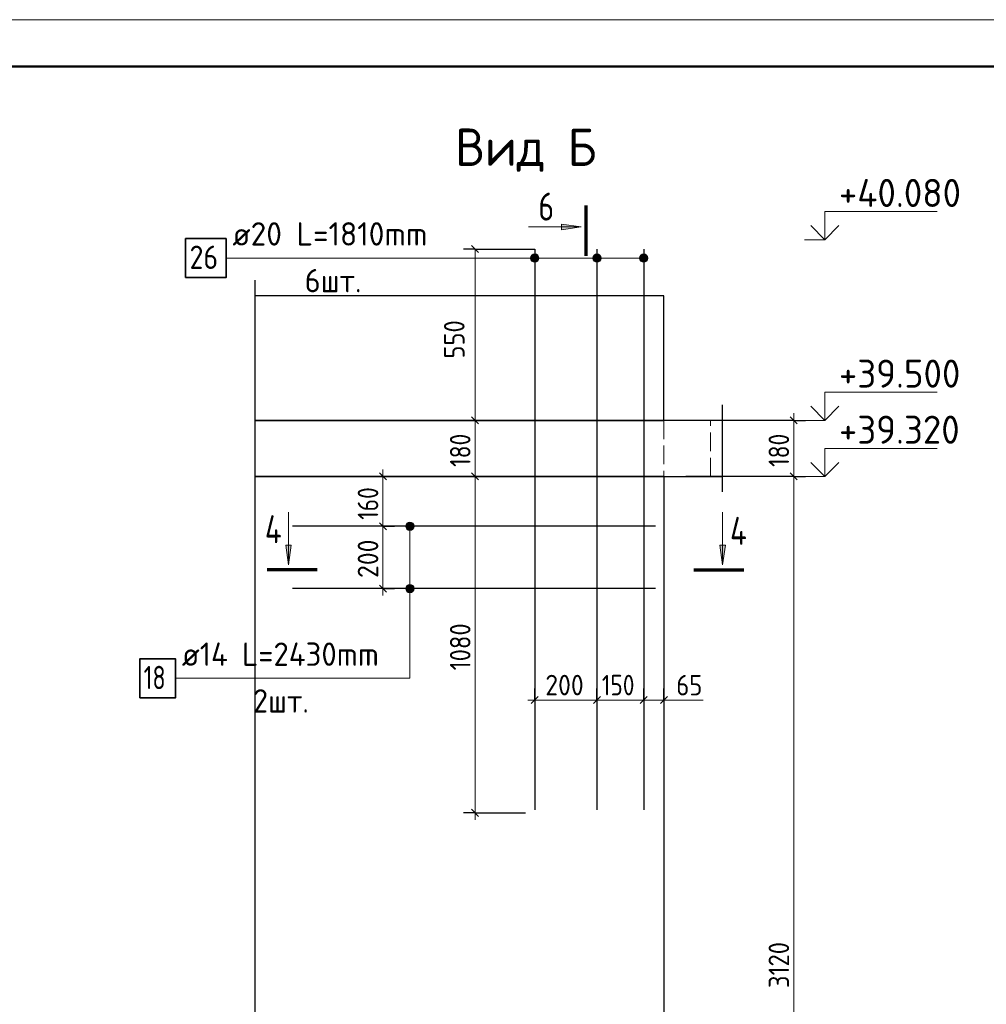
# Model space of a CAD drawing. Header units: millimetres. Extents: x -49773 to 2322955, y -3321 to 58485.
# Tile 471 of 580: x 1785758 to 1796108, y 29206 to 39743. Entities that reach past the tile are written whole.
import ezdxf

# ---------------------------------------------------------------- set-up
doc = ezdxf.new("R2010")
doc.units = ezdxf.units.MM
doc.linetypes.add('______2', pattern=[270, 200, -70])
for name, color, linetype, lineweight in [('Standard', 7, 'Continuous', 25), ('Арм.стержн.горизонт. 2', 202, 'Continuous', 35), ('Высотная отметки_ общее', 7, 'Continuous', 13), ('Перекрытие_ общее', 7, 'Continuous', 35), ('Размерная линия_ общее', 7, 'Continuous', 13), ('Стена_ общее', 7, 'Continuous', 35)]:
    doc.layers.add(name, color=color, linetype=linetype, lineweight=lineweight)
doc.layers.add('Арм.стержн. вертикальными 2', color=7, linetype='Continuous', lineweight=35, true_color=0x006e00)
doc.styles.add('ISOCPEUR', font='txt')

msp = doc.modelspace()

# ---------------------------------------------------------------- hatches: boundary and pattern name
at = {"layer": 'Standard', "linetype": 'Continuous', "lineweight": 13, "transparency": 33554687}
for points in [[(1791561, 37554.6), (1791771, 37524.5), (1791561, 37494.5)], [(1788666, 34118.4), (1788636, 33908.4), (1788606, 34118.4)], [(1793314.5, 34118.4), (1793284.5, 33908.4), (1793254.5, 34118.4)]]:
    msp.add_hatch(color=7, dxfattribs=at).paths.add_polyline_path(points, flags=16)
at = {"layer": 'Арм.стержн. вертикальными 2', "linetype": 'Continuous', "lineweight": 13, "transparency": 33554687}
for points in [[(1791233.8, 37169.7), (1791233.8, 37214.7), (1791227.5, 37192.2)], [(1791233.8, 37169.7), (1791233.8, 37214.7), (1791227.5, 37192.2)], [(1791233.8, 37214.7), (1791250, 37153.5), (1791250, 37230.9)], [(1791233.8, 37214.7), (1791250, 37153.5), (1791250, 37230.9)], [(1791233.8, 37214.7), (1791233.8, 37169.7), (1791250, 37153.5)], [(1791233.8, 37214.7), (1791233.8, 37169.7), (1791250, 37153.5)], [(1791250, 37230.9), (1791272.5, 37147.2), (1791272.5, 37237.2)], [(1791250, 37230.9), (1791272.5, 37147.2), (1791272.5, 37237.2)], [(1791250, 37230.9), (1791250, 37153.5), (1791272.5, 37147.2)], [(1791250, 37230.9), (1791250, 37153.5), (1791272.5, 37147.2)], [(1791272.5, 37237.2), (1791272.5, 37147.2), (1791295, 37153.5)], [(1791272.5, 37237.2), (1791295, 37153.5), (1791295, 37230.9)], [(1791272.5, 37237.2), (1791272.5, 37147.2), (1791295, 37153.5)], [(1791272.5, 37237.2), (1791295, 37153.5), (1791295, 37230.9)], [(1791295, 37230.9), (1791295, 37153.5), (1791311.2, 37169.7)], [(1791295, 37230.9), (1791311.2, 37169.7), (1791311.2, 37214.7)], [(1791295, 37230.9), (1791295, 37153.5), (1791311.2, 37169.7)], [(1791295, 37230.9), (1791311.2, 37169.7), (1791311.2, 37214.7)], [(1791311.2, 37214.7), (1791311.2, 37169.7), (1791317.5, 37192.2)], [(1791311.2, 37214.7), (1791311.2, 37169.7), (1791317.5, 37192.2)], [(1791900.4, 37169.7), (1791900.4, 37214.7), (1791894.1, 37192.2)], [(1791900.4, 37169.7), (1791900.4, 37214.7), (1791894.1, 37192.2)], [(1791900.4, 37214.7), (1791916.6, 37153.5), (1791916.6, 37230.9)], [(1791900.4, 37214.7), (1791916.6, 37153.5), (1791916.6, 37230.9)], [(1791900.4, 37214.7), (1791900.4, 37169.7), (1791916.6, 37153.5)], [(1791900.4, 37214.7), (1791900.4, 37169.7), (1791916.6, 37153.5)], [(1791916.6, 37230.9), (1791939.1, 37147.2), (1791939.1, 37237.2)], [(1791916.6, 37230.9), (1791939.1, 37147.2), (1791939.1, 37237.2)], [(1791916.6, 37230.9), (1791916.6, 37153.5), (1791939.1, 37147.2)], [(1791916.6, 37230.9), (1791916.6, 37153.5), (1791939.1, 37147.2)], [(1791939.1, 37237.2), (1791939.1, 37147.2), (1791961.6, 37153.5)], [(1791939.1, 37237.2), (1791961.6, 37153.5), (1791961.6, 37230.9)], [(1791939.1, 37237.2), (1791939.1, 37147.2), (1791961.6, 37153.5)], [(1791939.1, 37237.2), (1791961.6, 37153.5), (1791961.6, 37230.9)], [(1791961.6, 37230.9), (1791961.6, 37153.5), (1791977.8, 37169.7)], [(1791961.6, 37230.9), (1791977.8, 37169.7), (1791977.8, 37214.7)], [(1791961.6, 37230.9), (1791961.6, 37153.5), (1791977.8, 37169.7)], [(1791961.6, 37230.9), (1791977.8, 37169.7), (1791977.8, 37214.7)], [(1791977.8, 37214.7), (1791977.8, 37169.7), (1791984.1, 37192.2)], [(1791977.8, 37214.7), (1791977.8, 37169.7), (1791984.1, 37192.2)], [(1792400.4, 37169.7), (1792400.4, 37214.7), (1792394.1, 37192.2)], [(1792400.4, 37169.7), (1792400.4, 37214.7), (1792394.1, 37192.2)], [(1792400.4, 37214.7), (1792416.6, 37153.5), (1792416.6, 37230.9)], [(1792400.4, 37214.7), (1792416.6, 37153.5), (1792416.6, 37230.9)], [(1792400.4, 37214.7), (1792400.4, 37169.7), (1792416.6, 37153.5)], [(1792400.4, 37214.7), (1792400.4, 37169.7), (1792416.6, 37153.5)], [(1792416.6, 37230.9), (1792439.1, 37147.2), (1792439.1, 37237.2)], [(1792416.6, 37230.9), (1792439.1, 37147.2), (1792439.1, 37237.2)], [(1792416.6, 37230.9), (1792416.6, 37153.5), (1792439.1, 37147.2)], [(1792416.6, 37230.9), (1792416.6, 37153.5), (1792439.1, 37147.2)], [(1792439.1, 37237.2), (1792439.1, 37147.2), (1792461.6, 37153.5)], [(1792439.1, 37237.2), (1792461.6, 37153.5), (1792461.6, 37230.9)], [(1792439.1, 37237.2), (1792439.1, 37147.2), (1792461.6, 37153.5)], [(1792439.1, 37237.2), (1792461.6, 37153.5), (1792461.6, 37230.9)], [(1792461.6, 37230.9), (1792461.6, 37153.5), (1792477.8, 37169.7)], [(1792461.6, 37230.9), (1792477.8, 37169.7), (1792477.8, 37214.7)], [(1792461.6, 37230.9), (1792461.6, 37153.5), (1792477.8, 37169.7)], [(1792461.6, 37230.9), (1792477.8, 37169.7), (1792477.8, 37214.7)], [(1792477.8, 37214.7), (1792477.8, 37169.7), (1792484.1, 37192.2)], [(1792477.8, 37214.7), (1792477.8, 37169.7), (1792484.1, 37192.2)]]:
    msp.add_hatch(color=7, dxfattribs=at).paths.add_polyline_path(points)
at = {"layer": 'Арм.стержн.горизонт. 2', "linetype": 'Continuous', "lineweight": 13, "transparency": 33554687}
for points in [[(1789897.1, 34344.6), (1789974.5, 34344.6), (1789958.3, 34360.8)], [(1789897.1, 34344.6), (1789958.3, 34360.8), (1789913.3, 34360.8)], [(1789913.3, 34360.8), (1789958.3, 34360.8), (1789935.8, 34367.1)], [(1789890.8, 34322), (1789980.8, 34322), (1789974.5, 34344.6)], [(1789890.8, 34322), (1789974.5, 34344.6), (1789897.1, 34344.6)], [(1789897.1, 34299.6), (1789980.8, 34322), (1789890.8, 34322)], [(1789897.1, 34299.6), (1789974.5, 34299.6), (1789980.8, 34322)], [(1789913.3, 34283.4), (1789974.5, 34299.6), (1789897.1, 34299.6)], [(1789913.3, 34283.4), (1789958.3, 34283.4), (1789974.5, 34299.6)], [(1789958.3, 34283.4), (1789913.3, 34283.4), (1789935.8, 34277.1)], [(1789890.8, 33655.4), (1789980.8, 33655.4), (1789974.5, 33677.9)], [(1789890.8, 33655.4), (1789974.5, 33677.9), (1789897.1, 33677.9)], [(1789897.1, 33632.9), (1789980.8, 33655.4), (1789890.8, 33655.4)], [(1789897.1, 33677.9), (1789974.5, 33677.9), (1789958.3, 33694.1)], [(1789897.1, 33677.9), (1789958.3, 33694.1), (1789913.3, 33694.1)], [(1789897.1, 33632.9), (1789974.5, 33632.9), (1789980.8, 33655.4)], [(1789913.3, 33616.7), (1789974.5, 33632.9), (1789897.1, 33632.9)], [(1789913.3, 33694.1), (1789958.3, 33694.1), (1789935.8, 33700.4)], [(1789913.3, 33616.7), (1789958.3, 33616.7), (1789974.5, 33632.9)], [(1789958.3, 33616.7), (1789913.3, 33616.7), (1789935.8, 33610.4)]]:
    msp.add_hatch(color=7, dxfattribs=at).paths.add_polyline_path(points)

# ---------------------------------------------------------------- linework, layer by layer
at = {"layer": 'Standard', "color": 7, "linetype": 'Continuous', "lineweight": 70, "transparency": 33554687}
for p, q in [((1791824.3, 37217), (1791824.3, 37753)), ((1788943.5, 33855.1), (1788407.5, 33855.1)), ((1792976.9, 33855.1), (1793512.9, 33855.1))]:
    msp.add_line(p, q, dxfattribs=at)
at = {"layer": 'Standard', "color": 7, "linetype": 'Continuous', "lineweight": 13, "transparency": 33554687}
for p, q in [((1791771, 37524.5), (1791205.7, 37524.5)), ((1791561, 37524.5), (1791546, 37524.5)), ((1791561, 37494.5), (1791561, 37554.6)), ((1791561, 37554.6), (1791771, 37524.5)), ((1791771, 37524.5), (1791561, 37494.5)), ((1791771, 37524.5), (1791771, 37524.5)), ((1791771, 37524.5), (1791771, 37524.5)), ((1791771, 37524.5), (1791771, 37524.5)), ((1788636, 33908.4), (1788636, 34473.8)), ((1793284.5, 33908.4), (1793284.5, 34473.8)), ((1788636, 33908.4), (1788606, 34118.4)), ((1788606, 34118.4), (1788666, 34118.4)), ((1788636, 34118.4), (1788636, 34133.4)), ((1788666, 34118.4), (1788636, 33908.4)), ((1793284.5, 33908.4), (1793254.5, 34118.4)), ((1793254.5, 34118.4), (1793314.5, 34118.4)), ((1793284.5, 34118.4), (1793284.5, 34133.4)), ((1793314.5, 34118.4), (1793284.5, 33908.4)), ((1788636, 33908.4), (1788636, 33908.4)), ((1788636, 33908.4), (1788636, 33908.4)), ((1788636, 33908.4), (1788636, 33908.4)), ((1793284.5, 33908.4), (1793284.5, 33908.4)), ((1793284.5, 33908.4), (1793284.5, 33908.4)), ((1793284.5, 33908.4), (1793284.5, 33908.4))]:
    msp.add_line(p, q, dxfattribs=at)
at = {"layer": 'Standard', "color": 7, "linetype": 'Continuous', "lineweight": 25, "transparency": 33554687}
for p, q in [((1788278.4, 35288.7), (1788278.4, 36955.4)), ((1788278.4, 34688.7), (1788278.4, 35622)), ((1793278.4, 35622), (1793278.4, 34688.7)), ((1788278.4, 24288.7), (1788278.4, 35022))]:
    msp.add_line(p, q, dxfattribs=at)
at = {"layer": 'Standard', "color": 7, "linetype": 'Continuous', "lineweight": 13, "transparency": 33554687}
msp.add_lwpolyline([(1762586.4, -2257.3), (1821986.4, -2257.3), (1821986.4, 39742.7), (1762586.4, 39742.7), (1762586.4, -2257.3)], close=True, dxfattribs=at)
at = {"layer": 'Standard', "color": 7, "linetype": 'Continuous', "lineweight": 50, "transparency": 33554687}
msp.add_lwpolyline([(1764586.4, 39242.7), (1821486.4, 39242.7), (1821486.4, -1757.3), (1764586.4, -1757.3), (1764586.4, 39242.7)], close=True, dxfattribs=at)
at = {"layer": 'Арм.стержн. вертикальными 2', "color": 33, "linetype": 'Continuous', "lineweight": 25, "true_color": 0xf0a546, "transparency": 33554687}
for p, q in [((1791272.5, 37288.7), (1791272.5, 31288.7)), ((1791272.5, 37288.7), (1791272.5, 31288.7)), ((1791939.1, 37288.7), (1791939.1, 31288.7)), ((1791939.1, 37288.7), (1791939.1, 31288.7)), ((1792439.1, 37288.7), (1792439.1, 31288.7)), ((1792439.1, 37288.7), (1792439.1, 31288.7))]:
    msp.add_line(p, q, dxfattribs=at)
at = {"layer": 'Арм.стержн. вертикальными 2', "color": 7, "linetype": 'Continuous', "lineweight": 13, "transparency": 33554687}
for p, q in [((1791272.5, 37237.2), (1791272.5, 37237.2)), ((1791272.5, 37237.2), (1791272.5, 37237.2)), ((1791939.1, 37237.2), (1791939.1, 37237.2)), ((1791939.1, 37237.2), (1791939.1, 37237.2)), ((1792439.1, 37237.2), (1792439.1, 37237.2)), ((1792439.1, 37237.2), (1792439.1, 37237.2)), ((1787968.5, 37192.2), (1790501.8, 37192.2)), ((1790501.8, 37192.2), (1791272.5, 37192.2)), ((1790501.8, 37192.2), (1791939.1, 37192.2)), ((1790501.8, 37192.2), (1791939.1, 37192.2)), ((1790501.8, 37192.2), (1791272.5, 37192.2)), ((1790501.8, 37192.2), (1792439.1, 37192.2)), ((1790501.8, 37192.2), (1792439.1, 37192.2)), ((1791227.5, 37192.2), (1791227.5, 37192.2)), ((1791227.5, 37192.2), (1791227.5, 37192.2)), ((1791272.5, 37147.2), (1791272.5, 37147.2)), ((1791272.5, 37147.2), (1791272.5, 37147.2)), ((1791317.5, 37192.2), (1791317.5, 37192.2)), ((1791317.5, 37192.2), (1791317.5, 37192.2)), ((1791894.1, 37192.2), (1791894.1, 37192.2)), ((1791894.1, 37192.2), (1791894.1, 37192.2)), ((1791939.1, 37147.2), (1791939.1, 37147.2)), ((1791939.1, 37147.2), (1791939.1, 37147.2)), ((1791984.1, 37192.2), (1791984.1, 37192.2)), ((1791984.1, 37192.2), (1791984.1, 37192.2)), ((1792394.1, 37192.2), (1792394.1, 37192.2)), ((1792394.1, 37192.2), (1792394.1, 37192.2)), ((1792439.1, 37147.2), (1792439.1, 37147.2)), ((1792439.1, 37147.2), (1792439.1, 37147.2)), ((1792484.1, 37192.2), (1792484.1, 37192.2)), ((1792484.1, 37192.2), (1792484.1, 37192.2))]:
    msp.add_line(p, q, dxfattribs=at)
at = {"layer": 'Арм.стержн. вертикальными 2', "color": 7, "linetype": 'Continuous', "lineweight": 35, "transparency": 33554687}
msp.add_lwpolyline([(1787535.1, 36983.8), (1787968.5, 36983.8), (1787968.5, 37400.5), (1787535.1, 37400.5), (1787535.1, 36983.8)], dxfattribs=at)
at = {"layer": 'Арм.стержн. вертикальными 2', "color": 7, "linetype": 'Continuous', "lineweight": 13, "transparency": 33554687}
for centre in [(1791272.5, 37192.2), (1791272.5, 37192.2), (1791939.1, 37192.2), (1791939.1, 37192.2), (1792439.1, 37192.2), (1792439.1, 37192.2)]:
    msp.add_circle(centre, 45, dxfattribs=at)
at = {"layer": 'Арм.стержн.горизонт. 2', "color": 7, "linetype": 'Continuous', "lineweight": 13, "transparency": 33554687}
for p, q in [((1789935.8, 34367.1), (1789935.8, 34367.1)), ((1789890.8, 34322), (1789890.8, 34322)), ((1789935.8, 32695), (1789935.8, 34322)), ((1789935.8, 34277.1), (1789935.8, 34277.1)), ((1789980.8, 34322), (1789980.8, 34322)), ((1789890.8, 33655.4), (1789890.8, 33655.4)), ((1789935.8, 33700.4), (1789935.8, 33700.4)), ((1789935.8, 32695), (1789935.8, 33655.4)), ((1789980.8, 33655.4), (1789980.8, 33655.4)), ((1789935.8, 33610.4), (1789935.8, 33610.4)), ((1787427.5, 32695), (1789935.8, 32695))]:
    msp.add_line(p, q, dxfattribs=at)
at = {"layer": 'Арм.стержн.горизонт. 2', "color": 211, "linetype": 'Continuous', "lineweight": 25, "true_color": 0xff54ff, "transparency": 33554687}
for p, q in [((1792565.8, 34322), (1788679.1, 34322)), ((1792565.8, 33655.4), (1788679.1, 33655.4))]:
    msp.add_line(p, q, dxfattribs=at)
at = {"layer": 'Арм.стержн.горизонт. 2', "color": 7, "linetype": 'Continuous', "lineweight": 35, "transparency": 33554687}
msp.add_lwpolyline([(1787044.2, 32486.6), (1787427.5, 32486.6), (1787427.5, 32903.3), (1787044.2, 32903.3), (1787044.2, 32486.6)], dxfattribs=at)
at = {"layer": 'Арм.стержн.горизонт. 2', "color": 7, "linetype": 'Continuous', "lineweight": 13, "transparency": 33554687}
for centre in [(1789935.8, 34322), (1789935.8, 33655.4)]:
    msp.add_circle(centre, 45, dxfattribs=at)
at = {"layer": 'Высотная отметки_ общее', "color": 7, "linetype": 'Continuous', "lineweight": 13, "transparency": 33554687}
for p, q in [((1794379.9, 37388.7), (1794379.9, 37688.7)), ((1794379.9, 37688.7), (1795579.9, 37688.7)), ((1794379.9, 37388.7), (1794229.9, 37538.7)), ((1794379.9, 37388.7), (1794529.9, 37538.7)), ((1794379.9, 37388.7), (1794159.4, 37388.7)), ((1794379.9, 37388.7), (1794379.9, 37388.7)), ((1794379.9, 37388.7), (1794379.9, 37388.7)), ((1794379.9, 37388.7), (1794379.9, 37388.7)), ((1794379.9, 37388.7), (1794379.9, 37388.7)), ((1794379.9, 35455.4), (1794379.9, 35755.4)), ((1794379.9, 35755.4), (1795579.9, 35755.4)), ((1794379.9, 35455.4), (1794229.9, 35605.4)), ((1794379.9, 35455.4), (1794529.9, 35605.4)), ((1794379.9, 35455.4), (1794159.4, 35455.4)), ((1794379.9, 35455.4), (1794379.9, 35455.4)), ((1794379.9, 35455.4), (1794379.9, 35455.4)), ((1794379.9, 35455.4), (1794379.9, 35455.4)), ((1794379.9, 35455.4), (1794379.9, 35455.4)), ((1794379.9, 34855.4), (1794379.9, 35155.4)), ((1794379.9, 35155.4), (1795579.9, 35155.4)), ((1794379.9, 34855.4), (1794229.9, 35005.4)), ((1794379.9, 34855.4), (1794529.9, 35005.4)), ((1794379.9, 34855.4), (1794159.4, 34855.4)), ((1794379.9, 34855.4), (1794379.9, 34855.4)), ((1794379.9, 34855.4), (1794379.9, 34855.4)), ((1794379.9, 34855.4), (1794379.9, 34855.4)), ((1794379.9, 34855.4), (1794379.9, 34855.4))]:
    msp.add_line(p, q, dxfattribs=at)
at = {"layer": 'Перекрытие_ общее', "color": 7, "linetype": 'Continuous', "lineweight": 25, "transparency": 33554687}
for p, q in [((1792655.8, 35455.4), (1788278.4, 35455.4)), ((1793278.4, 35455.4), (1792655.8, 35455.4)), ((1788278.4, 34855.4), (1792655.8, 34855.4)), ((1792655.8, 34855.4), (1793278.4, 34855.4))]:
    msp.add_line(p, q, dxfattribs=at)
at = {"layer": 'Перекрытие_ общее', "color": 253, "linetype": '______2', "lineweight": 18, "true_color": 0xababab, "transparency": 33554687}
for p, q in [((1792655.8, 35455.4), (1792655.8, 34855.4)), ((1793155.8, 34855.4), (1793155.8, 35455.4))]:
    msp.add_line(p, q, dxfattribs=at)
at = {"layer": 'Размерная линия_ общее', "color": 7, "linetype": 'Continuous', "lineweight": 25, "transparency": 33554687}
for p, q in [((1790672.2, 37251.2), (1790597.2, 37326.2)), ((1790672.2, 35417.9), (1790597.2, 35492.9)), ((1794084.1, 35417.9), (1794009.1, 35492.9)), ((1789685.1, 34817.9), (1789610.1, 34892.9)), ((1790672.2, 34817.9), (1790597.2, 34892.9)), ((1794084.1, 34817.9), (1794009.1, 34892.9)), ((1789685.1, 34284.5), (1789610.1, 34359.6)), ((1789685.1, 33617.9), (1789610.1, 33692.9)), ((1791235, 32425), (1791310, 32500)), ((1791901.6, 32425), (1791976.6, 32500)), ((1792401.6, 32425), (1792476.6, 32500)), ((1792618.3, 32425), (1792693.3, 32500)), ((1790672.2, 31217.9), (1790597.2, 31292.9))]:
    msp.add_line(p, q, dxfattribs=at)
at = {"layer": 'Размерная линия_ общее', "color": 253, "linetype": 'Continuous', "lineweight": -3, "true_color": 0xa0a0a0, "transparency": 33554687}
for p, q in [((1790634.7, 37288.7), (1790509.8, 37288.7)), ((1790634.7, 37288.7), (1790759.8, 37288.7)), ((1790634.7, 37288.7), (1791272.5, 37288.7)), ((1790634.7, 35455.4), (1790509.8, 35455.4)), ((1790634.7, 35455.4), (1790759.8, 35455.4)), ((1790634.7, 35455.4), (1790947.6, 35455.4)), ((1794046.6, 35455.4), (1792889.1, 35455.4)), ((1794046.6, 35455.4), (1793921.6, 35455.4)), ((1794046.6, 35455.4), (1794171.6, 35455.4)), ((1789647.6, 34855.4), (1789522.6, 34855.4)), ((1789647.6, 34855.4), (1789772.6, 34855.4)), ((1789647.6, 34855.4), (1789647.6, 34855.4)), ((1790634.7, 34855.4), (1790509.8, 34855.4)), ((1790634.7, 34855.4), (1790759.8, 34855.4)), ((1790634.7, 34855.4), (1790862.2, 34855.4)), ((1794046.6, 34855.4), (1793921.6, 34855.4)), ((1794046.6, 34855.4), (1794171.6, 34855.4)), ((1789647.6, 34322), (1789522.6, 34322)), ((1789647.6, 34322), (1789772.6, 34322)), ((1789647.6, 34322), (1789647.6, 34322)), ((1789647.6, 33655.4), (1789522.6, 33655.4)), ((1789647.6, 33655.4), (1789772.6, 33655.4)), ((1789647.6, 33655.4), (1789712.1, 33655.4)), ((1791272.5, 32462.5), (1791272.5, 32587.5)), ((1791939.1, 32462.5), (1791939.1, 32587.5)), ((1792439.1, 32462.5), (1792439.1, 32587.5)), ((1792655.8, 32462.5), (1792655.8, 32587.5)), ((1791272.5, 32462.5), (1791272.5, 32337.5)), ((1791272.5, 32462.5), (1791272.5, 32462.5)), ((1791939.1, 32462.5), (1791939.1, 32337.5)), ((1791939.1, 32462.5), (1791939.1, 32462.5)), ((1792439.1, 32462.5), (1792439.1, 32337.5)), ((1792439.1, 32462.5), (1792439.1, 32462.5)), ((1792655.8, 32462.5), (1792655.8, 32470.1)), ((1792655.8, 32462.5), (1792655.8, 32337.5)), ((1790634.7, 31255.4), (1790509.8, 31255.4)), ((1790634.7, 31255.4), (1790759.8, 31255.4)), ((1790634.7, 31255.4), (1791172.5, 31255.4))]:
    msp.add_line(p, q, dxfattribs=at)
at = {"layer": 'Размерная линия_ общее', "color": 7, "linetype": 'Continuous', "lineweight": 13, "transparency": 33554687}
for p, q in [((1790634.7, 34855.4), (1790634.8, 37288.7)), ((1794046.6, 35455.4), (1794046.6, 35530.4)), ((1794046.6, 34855.4), (1794046.6, 35455.4)), ((1789647.6, 34855.4), (1789647.6, 34930.4)), ((1789647.6, 34322), (1789647.6, 34855.4)), ((1789647.6, 33655.4), (1789647.6, 33580.4)), ((1791272.5, 32462.5), (1791197.5, 32462.5)), ((1791272.5, 32462.5), (1791939.1, 32462.5)), ((1791939.1, 32462.5), (1792439.1, 32462.5)), ((1792439.1, 32462.5), (1792655.8, 32462.5)), ((1792547.5, 32462.5), (1792788.7, 32461.3)), ((1792655.8, 32462.5), (1792730.8, 32462.5)), ((1792788.7, 32461.3), (1793074.7, 32461.3)), ((1790634.7, 31255.4), (1790634.7, 31180.4))]:
    msp.add_line(p, q, dxfattribs=at)
for points in [[(1790634.7, 31255.4), (1790634.7, 32724.5), (1790634.7, 32724.5), (1790634.7, 34855.4)], [(1794046.6, 24455.4), (1794046.6, 29459.3), (1794046.6, 29459.3), (1794046.6, 34855.4)], [(1789647.6, 33655.4), (1789647.6, 33699.2), (1789647.6, 33699.2), (1789647.6, 34322)]]:
    msp.add_lwpolyline(points, dxfattribs=at)
at = {"layer": 'Размерная линия_ общее', "color": 253, "linetype": 'Continuous', "lineweight": -3, "true_color": 0xa0a0a0, "transparency": 33554687}
msp.add_lwpolyline([(1794046.6, 34855.4), (1794029.6, 34855.4), (1794029.6, 34855.4), (1792889.1, 34855.4)], dxfattribs=at)
at = {"layer": 'Стена_ общее', "color": 7, "linetype": 'Continuous', "lineweight": 25, "transparency": 33554687}
for p, q in [((1792655.8, 36788.7), (1788278.4, 36788.7)), ((1792655.8, 35455.4), (1792655.8, 36788.7)), ((1788278.4, 35455.4), (1792655.8, 35455.4)), ((1792655.8, 34855.4), (1788278.4, 34855.4)), ((1792655.8, 34855.4), (1792655.8, 24455.4))]:
    msp.add_line(p, q, dxfattribs=at)

# ---------------------------------------------------------------- texts
at = {"layer": 'Standard', "color": 7, "linetype": 'Continuous', "lineweight": 35, "transparency": 33554687, "insert": (1790420.6, 38114.8), "char_height": 400, "width": 1628.717, "attachment_point": 7, "style": 'ISOCPEUR'}
msp.add_mtext('\\W0.95;Вид Б', dxfattribs=at)
at = {"layer": 'Standard', "color": 7, "linetype": 'Continuous', "lineweight": 25, "transparency": 33554687, "char_height": 300, "attachment_point": 7, "style": 'ISOCPEUR'}
for s, insert, width in [('\\W0.78;6', (1791311.4, 37593.2), 326.407), ('\\W0.80;4', (1788383, 34140.4), 359.83), ('\\W0.80;4', (1793363.4, 34122.4), 359.839)]:
    msp.add_mtext(s, dxfattribs=dict(at, insert=insert, width=width))
at = {"layer": 'Арм.стержн. вертикальными 2', "color": 7, "linetype": 'Continuous', "lineweight": 25, "transparency": 33554687, "char_height": 250, "attachment_point": 7, "style": 'ISOCPEUR'}
for s, insert, width in [('{\\W0.9800;ø20 L=1810mm }', (1788035.1, 37325.5), 2521.269), ('\\W0.87;26', (1787576.8, 37075.5), 459.007), ('\\W0.94;6шт. ', (1788810.1, 36825.5), 967.743)]:
    msp.add_mtext(s, dxfattribs=dict(at, insert=insert, width=width))
at = {"layer": 'Арм.стержн.горизонт. 2', "color": 7, "linetype": 'Continuous', "lineweight": 25, "transparency": 33554687, "char_height": 250, "attachment_point": 7, "style": 'ISOCPEUR'}
for s, insert, width in [('\\W0.96;ø14 L=2430mm ', (1787494.2, 32828.3), 2493.981), ('\\W0.75;18', (1787085.8, 32578.3), 393.566), ('\\W0.94;2шт. ', (1788256.7, 32328.3), 967.736)]:
    msp.add_mtext(s, dxfattribs=dict(at, insert=insert, width=width))
at = {"layer": 'Высотная отметки_ общее', "color": 7, "linetype": 'Continuous', "lineweight": 25, "transparency": 33554687, "char_height": 300, "width": 1492.381, "attachment_point": 7, "style": 'ISOCPEUR'}
for s, insert in [('{\\W0.9600;+40.080}', (1794529.9, 37738.7)), ('\\W0.96;+39.500', (1794529.9, 35805.4)), ('\\W0.96;+39.320', (1794529.9, 35205.4))]:
    msp.add_mtext(s, dxfattribs=dict(at, insert=insert))
at = {"layer": 'Размерная линия_ общее', "color": 7, "linetype": 'Continuous', "lineweight": 25, "transparency": 33554687, "char_height": 220, "attachment_point": 7, "rotation": 90, "style": 'ISOCPEUR'}
for s, insert, width in [('{\\W0.8700;550}', (1790521.1, 36116.6), 666.903), ('\\W0.83;180', (1790584.8, 34957.4), 508.571), ('\\W0.83;180', (1793996.6, 34957.4), 508.571), ('\\W0.83;160', (1789597.6, 34390.7), 508.571), ('\\W0.91;200', (1789597.6, 33768.7), 561.988), ('\\W0.87;1080', (1790584.8, 32780.4), 666.903), ('\\W0.87;3120', (1793996.6, 29380.4), 666.903)]:
    msp.add_mtext(s, dxfattribs=dict(at, insert=insert, width=width))
at = {"layer": 'Размерная линия_ общее', "color": 7, "linetype": 'Continuous', "lineweight": 25, "transparency": 33554687, "char_height": 220, "attachment_point": 7, "style": 'ISOCPEUR'}
for s, insert, width in [('\\W0.91;200', (1791385.8, 32512.5), 561.996), ('\\W0.83;150', (1791991.1, 32512.5), 508.571), ('\\W0.87;65', (1792788.7, 32511.3), 403.924)]:
    msp.add_mtext(s, dxfattribs=dict(at, insert=insert, width=width))

doc.saveas('drawing.dxf')
